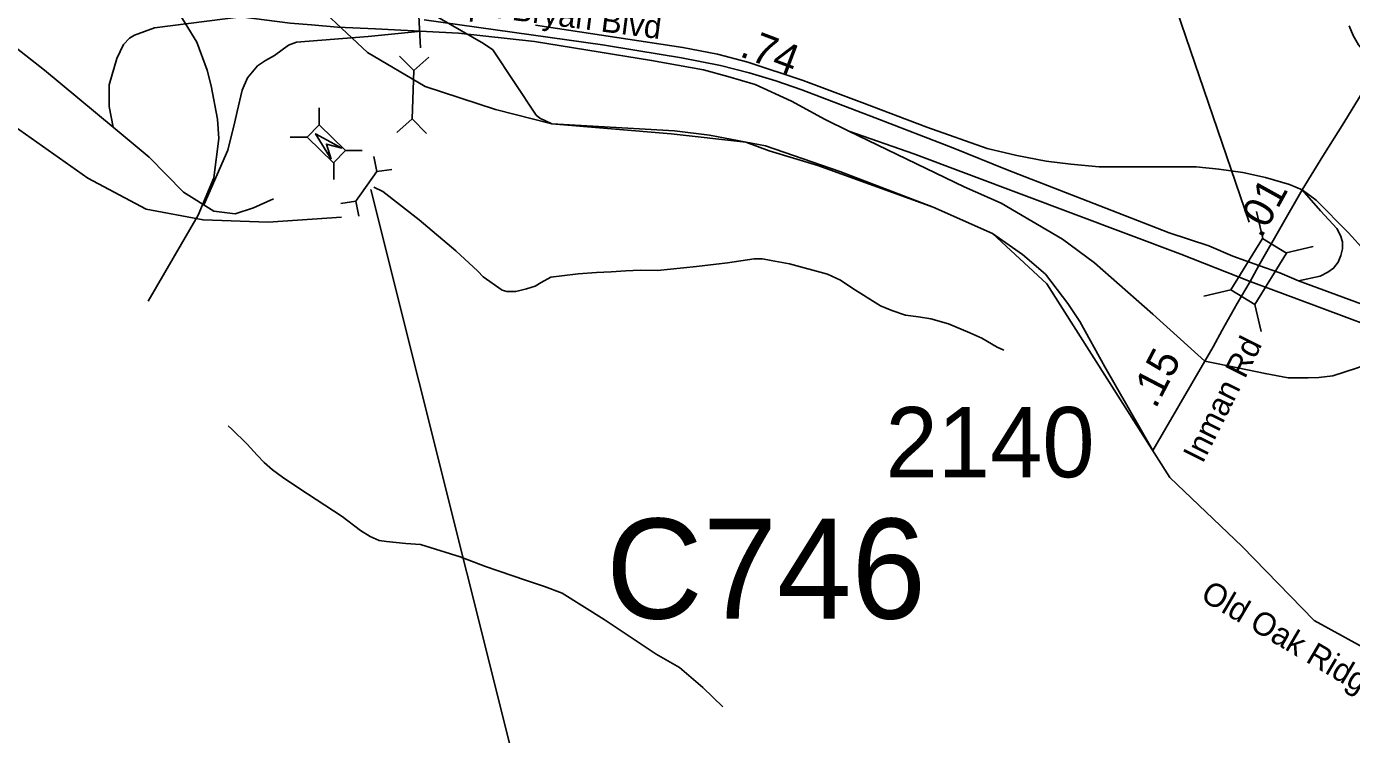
# Model space of a CAD drawing. Extents: x 1662474 to 1856135, y 779280 to 917889.
# Drawn here: x 1724377 to 1729808, y 861740 to 864642 of the extents above; entities that cross this region are included whole.
import ezdxf

# ---------------------------------------------------------------- set-up
doc = ezdxf.new("R2010")
doc.units = 0
for name, color, linetype in [('Cogo Default Point CELL', 7, 'Continuous'), ('Exist Hydrographic Misc Water Feature', 7, 'Continuous'), ('Exist Road Non-System Type 51', 7, 'Continuous'), ('Exist Road Primary Interstate Ramp 1 Lane Attributed', 7, 'Continuous'), ('Exist Road Secondary Mileage Tenths English Label', 7, 'Continuous'), ('Exist Road Secondary Structure Culvert CELL', 7, 'Continuous'), ('Exist Road Secondary Structure Standard Bridge Attributed CELL', 7, 'Continuous'), ('Exist Road Secondary Structure Standard Bridge CELL', 7, 'Continuous'), ('Exist Road Secondary Structure Standard Bridge Number Label', 7, 'Continuous'), ('Exist Road Secondary Type 51 Attributed', 7, 'Continuous'), ('Exist Road Secondary Type 51 Divided Attributed', 7, 'Continuous'), ('Exist Road Secondary Type 51 Label', 7, 'Continuous'), ('Exist Vertical Profile Horizontal Axis Label Major', 7, 'Continuous'), ('Prop DGN Element Guardrail', 7, 'Continuous')]:
    doc.layers.add(name, color=color, linetype=linetype)

msp = doc.modelspace()

# ---------------------------------------------------------------- linework, layer by layer
at = {"layer": 'Exist Hydrographic Misc Water Feature'}
for points in [[(1725668.3, 863860.8), (1725368.3, 863840.6), (1725101.3, 863849.5), (1724868.2, 863893.6), (1724628.3, 864019.9), (1724255.3, 864283.5), (1724065.2, 864477.7), (1723851.1, 864787.4), (1723380.1, 865135.1), (1723140.2, 865392.8), (1722776.2, 865646.3), (1722351.2, 865733.8), (1720900.2, 865566.4), (1720682.3, 865524.9), (1720549.2, 865527.6), (1720125.1, 865647.9), (1719940.2, 865769.7)], [(1728383.2, 863315.6), (1728355.1, 863327.6), (1728293, 863364.1), (1728243.3, 863386.6), (1728155.4, 863422.8), (1728083.4, 863443.2), (1728033.4, 863451.6), (1727979.2, 863459.3), (1727923.1, 863477.6), (1727877.3, 863497.4), (1727763.5, 863567.8), (1727713.5, 863602.5), (1727659.6, 863626.6), (1727503.7, 863669.1), (1727429.7, 863682.9), (1727393.8, 863689.4), (1727359.6, 863689.3), (1727249.7, 863673.4), (1727123.4, 863657.9), (1726963.2, 863642.4), (1726893.3, 863643), (1726833.2, 863640.9), (1726773.1, 863637.2), (1726712.8, 863633.5), (1726638.8, 863627.7), (1726570.7, 863620), (1726526.9, 863614.4), (1726486.7, 863592.2), (1726462.5, 863577.9), (1726426.6, 863566.4), (1726382.3, 863556.5), (1726346.4, 863556.4), (1726326.3, 863561), (1726248.6, 863616.7), (1726226.7, 863639.4), (1726136.8, 863723.3), (1725987.2, 863850.2), (1725837.5, 863966.4), (1725800.4, 863983.7)], [(1727231.4, 861852.9), (1727149.6, 861932.5), (1727053.8, 862014.9), (1726957.9, 862069.4), (1726872, 862126.1), (1726744.2, 862210.8), (1726572.6, 862319.4), (1726500.4, 862347), (1726422.7, 862373.3), (1726258.4, 862428.2), (1726154.5, 862468.1), (1725992.7, 862519.1), (1725932.6, 862523.6), (1725852.4, 862531.8), (1725822.5, 862535.6), (1725786.4, 862552), (1725746.6, 862575.8), (1725670.6, 862633.9), (1725529.1, 862726.3), (1725477, 862760.9), (1725427.2, 862794.9), (1725385.3, 862825.2), (1725351.3, 862855.5), (1725323.4, 862885.6), (1725281.6, 862929.9), (1725217.6, 862993.6), (1725203.4, 863005.4)]]:
    msp.add_lwpolyline(points, dxfattribs=at)
at = {"layer": 'Exist Road Non-System Type 51'}
for points in [[(1729922.8, 864488.7), (1729887.7, 864512.1), (1729857.7, 864540.7), (1729836.8, 864567.4), (1729814, 864605.5), (1729797.4, 864644.7)], [(1729605.9, 863972.9), (1729690.7, 864110.7), (1729775.7, 864247.7), (1729855, 864377.6), (1729922.8, 864488.7)], [(1729428.2, 863662.2), (1729605.9, 863972.9)], [(1729207.1, 863270.6), (1729241.3, 863328.9), (1729277, 863397.3), (1729339.1, 863506.7), (1729392.1, 863597.2)], [(1728993.3, 862904.6), (1729207.1, 863270.6)]]:
    msp.add_lwpolyline(points, dxfattribs=at)
at = {"layer": 'Exist Road Primary Interstate Ramp 1 Lane Attributed'}
msp.add_line((1727033.6, 864214.4), (1726531, 864243.2), dxfattribs=at)
for points in [[(1726531, 864243.2), (1726299.6, 864301.4), (1726011.3, 864395.6), (1725775.3, 864535), (1725497.5, 864796.7)], [(1723589.9, 864753.2), (1723938.9, 864724.2), (1724090.4, 864690.1), (1724202.1, 864632.3), (1724317.7, 864568.7), (1724450.7, 864462.8), (1724732, 864229.6)], [(1724991.1, 864716.2), (1725074.9, 864578.4), (1725117.3, 864462.8), (1725134.6, 864399.2), (1725159.7, 864262.4), (1725165.5, 864183.4), (1725145, 864021.4), (1725081.2, 863868.9), (1724876.1, 863516.9)], [(1724732, 864229.6), (1724716.6, 864314.4), (1724716.6, 864403), (1724747.4, 864510.9), (1724774.4, 864568.7), (1724799.4, 864593.8), (1724820.6, 864607.3), (1724901.5, 864636.2), (1725255.2, 864681.6)], [(1726463.2, 864648.1), (1727067.6, 864556.7), (1727208.7, 864528.3), (1727333, 864496.5), (1727560.8, 864420.9), (1727801.1, 864330.8), (1728067.5, 864229.2), (1728315.1, 864141.5), (1728436.4, 864113.6), (1728555.9, 864090.4), (1728657.1, 864077.9), (1728773.1, 864066.8), (1728927.3, 864066.8), (1729080.9, 864066.4), (1729171.5, 864066.4), (1729264.4, 864057.2), (1729362.7, 864043.7), (1729455.2, 864023.5), (1729553.9, 863994.1), (1729605.9, 863972.9)], [(1725393.8, 864523.5), (1725451.6, 864565.8), (1725484.3, 864577.4), (1725777, 864600.7), (1725996, 864622.9)], [(1725283, 864431.9), (1725324.4, 864481.1), (1725357.2, 864502.3), (1725393.8, 864523.5)], [(1725106.2, 863913.3), (1725203.2, 864135), (1725231, 864250.8), (1725240.6, 864293.2), (1725261.8, 864381.8), (1725283, 864431.9)], [(1724732, 864229.6), (1724880.3, 864106.3), (1725020.3, 863963.2), (1725145, 863885.5), (1725232.3, 863874.5), (1725307.2, 863899.4), (1725390.3, 863935.4)], [(1728644.8, 863506.3), (1728553.2, 863626.7), (1728459, 863707.9), (1728335.9, 863794.2), (1728092.5, 863901.6), (1727710.3, 864048.2), (1727406.6, 864152.9), (1727176.2, 864197.4), (1727033.6, 864214.4)], [(1727748.2, 864213.3), (1728220.7, 863984.5), (1728371.4, 863917.8), (1728623.8, 863769.9), (1728754.8, 863673.8), (1728993.3, 863463.3), (1729207.1, 863270.6)], [(1729605.9, 863972.9), (1729681.1, 863886.2), (1729747.5, 863814), (1729762.9, 863786), (1729770.7, 863759.1), (1729770.7, 863730.2), (1729763.9, 863703.2), (1729753.3, 863676.2), (1729734, 863651.2), (1729710.9, 863634.8), (1729679.1, 863618.4), (1729590.5, 863600.1)], [(1729662.9, 863930), (1729605.9, 863972.9)], [(1729662.9, 863930), (1729795.9, 863795.8), (1729861.9, 863722.8), (1729949, 863612.4), (1730029.9, 863517), (1730064.4, 863478.6), (1730100.4, 863445.6), (1730132.8, 863421.1), (1730177.9, 863396.8), (1730253.7, 863355.3)], [(1728993.3, 862904.6), (1728796.6, 863247.1), (1728694.6, 863433), (1728644.8, 863506.3)], [(1729673.8, 863202.9), (1729731.6, 863209.6), (1729828.7, 863241), (1729907.9, 863270.1), (1729960.2, 863284.3), (1730032.3, 863296.7), (1730078.6, 863298.2), (1730138.3, 863292.2), (1730245.5, 863270.9)], [(1729207.1, 863270.6), (1729342, 863243.7), (1729453.7, 863219.6), (1729548.6, 863202.7), (1729629.8, 863201.9), (1729673.8, 863202.9)]]:
    msp.add_lwpolyline(points, dxfattribs=at)
at = {"layer": 'Exist Road Secondary Structure Culvert CELL'}
for p, q in [((1725905.7, 864520.7), (1725964.3, 864461.5)), ((1726026.6, 864516.8), (1725964.3, 864461.5)), ((1725964.3, 864461.5), (1725957.9, 864263.3)), ((1725895.6, 864208), (1725957.9, 864263.3)), ((1726016.5, 864204.1), (1725957.9, 864263.3)), ((1725800.2, 864108.8), (1725812.5, 864047.6)), ((1725874.4, 864056.6), (1725812.5, 864047.6)), ((1725812.5, 864047.6), (1725726.8, 863925.9)), ((1725665, 863916.9), (1725726.8, 863925.9)), ((1725739.2, 863864.7), (1725726.8, 863925.9))]:
    msp.add_line(p, q, dxfattribs=at)
at = {"layer": 'Exist Road Secondary Structure Standard Bridge Attributed CELL'}
msp.add_lwpolyline([(1725625.5, 864098), (1725562.4, 864202.3), (1725669.2, 864143.6), (1725606.3, 864160.1)], close=True, dxfattribs=at)
at = {"layer": 'Exist Road Secondary Structure Standard Bridge CELL'}
for p, q in [((1725576.3, 864308.4), (1725577, 864239.4)), ((1725458.6, 864188.2), (1725527.6, 864188.9)), ((1725684.7, 864133.4), (1725753.7, 864134.1)), ((1725636.5, 864084.1), (1725637.2, 864015.1)), ((1729443.8, 863773.5), (1729417.9, 863883.7)), ((1729540.1, 863714), (1729650.2, 863739.9)), ((1729202.8, 863537.1), (1729312.9, 863563)), ((1729437.4, 863391.9), (1729411.4, 863502.1))]:
    msp.add_line(p, q, dxfattribs=at)
for points in [[(1725577, 864239.4), (1725685, 864133.6), (1725635.6, 864083.2), (1725527.6, 864188.9)], [(1729312.9, 863563), (1729443.4, 863773.8), (1729541.8, 863712.9), (1729411.4, 863502.1)]]:
    msp.add_lwpolyline(points, close=True, dxfattribs=at)
at = {"layer": 'Exist Road Secondary Structure Standard Bridge Number Label'}
msp.add_line((1729388.5, 863840.7), (1728033, 867812.2), dxfattribs=at)
at = {"layer": 'Exist Road Secondary Type 51 Attributed'}
for points in [[(1724534, 865870.1), (1724610.8, 865781.6), (1725089.6, 865510), (1725153.1, 865472.6), (1725345.5, 865264.5), (1725569.3, 865012.2), (1725773.5, 864848.9), (1726250.5, 864573), (1726288, 864547.1), (1726466.6, 864279.2), (1726480.5, 864266), (1726531, 864243.2), (1727019.3, 864202.7), (1727325.5, 864168.6), (1727420.6, 864132.1), (1727620.6, 864072.3), (1728092.5, 863901.6), (1728335.9, 863794.2), (1728559.2, 863587.2), (1729063.1, 862793.5), (1729359.2, 862510.1), (1729655.2, 862207.7), (1730130.6, 861946.9)], [(1729392.1, 863597.2), (1729428.2, 863662.2)]]:
    msp.add_lwpolyline(points, dxfattribs=at)
at = {"layer": 'Exist Road Secondary Type 51 Divided Attributed'}
for points in [[(1724991.1, 864716.2), (1725255.2, 864681.6), (1725457.4, 864655.9), (1725545.7, 864649.6), (1725651.7, 864639.8)], [(1726007.5, 864669.7), (1726738.3, 864566.9)], [(1725651.7, 864639.8), (1725807.8, 864632.7), (1725859.2, 864630.3), (1726148.5, 864615.5), (1726458.7, 864580.8), (1726939, 864503.2), (1727151.3, 864465), (1727252.1, 864437.4), (1727364, 864404.2), (1727512.5, 864336.6), (1727650.6, 864260.6), (1727748.2, 864213.3)], [(1729428.2, 863662.2), (1729320.8, 863700.3), (1729222.5, 863742.7), (1729059.7, 863796.6), (1728800.6, 863897.8), (1728397, 864054.8), (1728173.5, 864144.4), (1727855.1, 864268.2), (1727555.3, 864382.1), (1727448.9, 864419.4), (1727338.4, 864452.6), (1727221, 864483), (1727062.2, 864513.4), (1726878.5, 864543.7), (1726738.3, 864566.9)], [(1727748.2, 864213.3), (1728013.4, 864120.2), (1729107.9, 863708.7), (1729392.1, 863597.2)], [(1729590.5, 863600.1), (1729513.4, 863631.9), (1729428.2, 863662.2)], [(1729392.1, 863597.2), (1729584, 863526.3), (1730073.6, 863343.2), (1730245.5, 863270.9)], [(1730253.7, 863355.3), (1729590.5, 863600.1)]]:
    msp.add_lwpolyline(points, dxfattribs=at)
at = {"layer": 'Exist Vertical Profile Horizontal Axis Label Major'}
for p, q in [((1725991.5, 864554.4), (1725765.9, 869256.6)), ((1725788.4, 863974), (1726408.4, 861498.6))]:
    msp.add_line(p, q, dxfattribs=at)

# ---------------------------------------------------------------- texts
at = {"layer": 'Cogo Default Point CELL'}
msp.add_text('2140', height=288, dxfattribs=at).set_placement((1727897.9, 862794.4))
at = {"layer": 'Exist Road Secondary Mileage Tenths English Label'}
msp.add_text('.74', height=125, rotation=339.2379, dxfattribs=at).set_placement((1727295.5, 864521.7))
at = {"layer": 'Exist Road Secondary Type 51 Label'}
for s, rotation, p in [('Joseph Bryan Blvd', 352.633, (1725922.8, 864726.3)), ('Inman Rd', 63.5002, (1729197.6, 862847.2)), ('Old Oak Ridge Rd', 329.4921, (1729183.6, 862294.8))]:
    msp.add_text(s, height=95, rotation=rotation, dxfattribs=at).set_placement(p)
at = {"layer": 'Exist Vertical Profile Horizontal Axis Label Major'}
msp.add_text('C746', height=410.1, dxfattribs=at).set_placement((1726752.5, 862214.9))
at = {"layer": 'Prop DGN Element Guardrail'}
for s, rotation, p in [('.01', 60.9454, (1729437.6, 863769.3)), ('.15', 62.4748, (1729004.6, 863071.9))]:
    msp.add_text(s, height=125, rotation=rotation, dxfattribs=at).set_placement(p)

doc.saveas('drawing.dxf')
